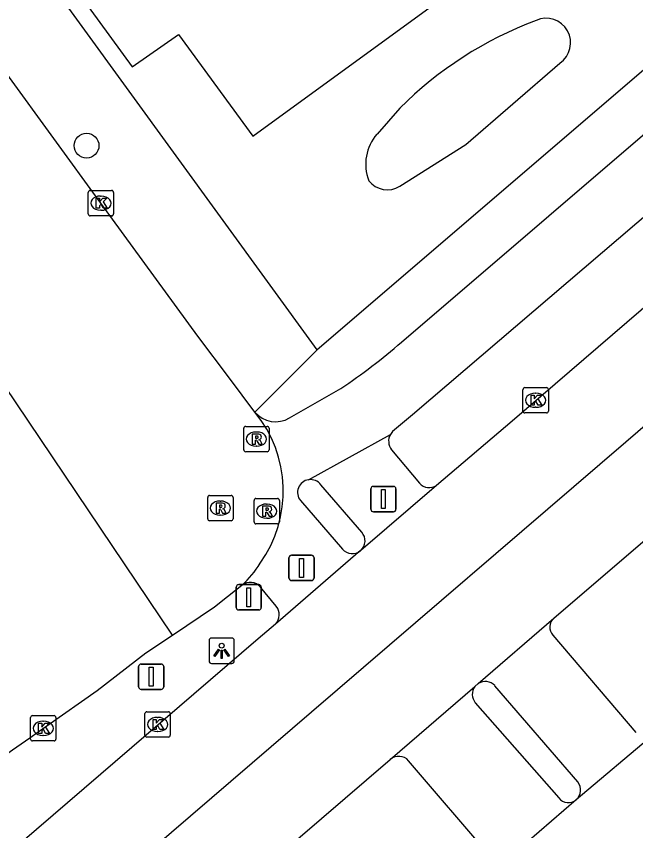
# Model space of a CAD drawing. Extents: x 159040 to 160094, y 381214 to 382518.
# Drawn here: x 159285.29 to 159309.75, y 381349.1 to 381381.25 of the extents above; entities that cross this region are included whole.
import ezdxf

# ---------------------------------------------------------------- set-up
doc = ezdxf.new("R2010")
doc.units = 0
for name, color, linetype in [('IMGEO_Afsluitpaal', 7, 'Continuous'), ('IMGEO_Boom', 7, 'Continuous'), ('IMGEO_Fietspad_gesloten', 7, 'Continuous'), ('IMGEO_Groenvoorziening', 7, 'Continuous'), ('IMGEO_Kolk', 7, 'Continuous'), ('IMGEO_Lichtpunt', 7, 'Continuous'), ('IMGEO_Pand', 7, 'Continuous'), ('IMGEO_Rijbaan_lokaal_gesloten', 7, 'Continuous'), ('IMGEO_Rijbaan_regionaal_gesloten', 7, 'Continuous'), ('IMGEO_Rioolput', 7, 'Continuous'), ('IMGEO_Verkeersbordpaal', 7, 'Continuous'), ('IMGEO_Voetpad_gesloten', 7, 'Continuous'), ('IMGEO_Voetpad_open', 7, 'Continuous')]:
    doc.layers.add(name, color=color, linetype=linetype)

msp = doc.modelspace()

# ---------------------------------------------------------------- linework, layer by layer
at = {"layer": 'IMGEO_Afsluitpaal'}
for p, q in [((159299.391, 381362.689), (159300.181, 381362.689)), ((159300.181, 381362.689), (159299.391, 381362.689)), ((159299.291, 381361.789), (159299.291, 381362.589)), ((159299.291, 381362.589), (159299.291, 381361.789)), ((159300.281, 381362.589), (159300.281, 381361.789)), ((159300.281, 381361.789), (159300.281, 381362.589)), ((159300.181, 381361.689), (159299.391, 381361.689)), ((159299.391, 381361.689), (159300.181, 381361.689)), ((159296.056, 381359.073), (159296.056, 381359.873)), ((159296.056, 381359.873), (159296.056, 381359.073)), ((159296.156, 381359.973), (159296.946, 381359.973)), ((159296.946, 381359.973), (159296.156, 381359.973)), ((159297.046, 381359.873), (159297.046, 381359.073)), ((159297.046, 381359.073), (159297.046, 381359.873)), ((159296.946, 381358.973), (159296.156, 381358.973)), ((159296.156, 381358.973), (159296.946, 381358.973))]:
    msp.add_line(p, q, dxfattribs=at)
for points in [[(159299.711, 381362.564), (159299.861, 381362.564), (159299.861, 381361.814), (159299.711, 381361.814), (159299.711, 381362.564)], [(159296.476, 381359.848), (159296.626, 381359.848), (159296.626, 381359.098), (159296.476, 381359.098), (159296.476, 381359.848)]]:
    msp.add_lwpolyline(points, dxfattribs=at)
for centre, start, end in [((159299.391, 381362.589), 90, 180), ((159299.391, 381362.589), 90, 180), ((159300.181, 381362.589), 0, 90), ((159300.181, 381362.589), 360, 90), ((159299.391, 381361.789), 180, 270), ((159299.391, 381361.789), 180, 270), ((159300.181, 381361.789), 270, 0), ((159300.181, 381361.789), 270, 0), ((159296.156, 381359.873), 90, 180), ((159296.156, 381359.873), 90, 180), ((159296.946, 381359.873), 0, 90), ((159296.946, 381359.873), 360, 90), ((159296.156, 381359.073), 180, 270), ((159296.156, 381359.073), 180, 270), ((159296.946, 381359.073), 270, 0), ((159296.946, 381359.073), 270, 0)]:
    msp.add_arc(centre, 0.1, start, end, dxfattribs=at)
at = {"layer": 'IMGEO_Boom'}
msp.add_circle((159288.06, 381376.145), 0.489, dxfattribs=at)
at = {"layer": 'IMGEO_Fietspad_gesloten'}
for points in [[(159300.496, 381368.385), (159352.874, 381413.294), (159353.612, 381413.948), (159354.006, 381415.613), (159389.964, 381446.415)], [(159388.224, 381440.332), (159371.651, 381426.113), (159345.134, 381403.373), (159318.648, 381380.652), (159300.932, 381365.516), (159300.143, 381364.853), (159300.061, 381364.742)], [(159296.076, 381365.395), (159298.104, 381366.554)], [(159296.829, 381362.954), (159300.061, 381364.742)], [(159296.507, 381362.127), (159298.165, 381360.211)], [(159295.556, 381357.957), (159294.935, 381358.705)], [(159303.414, 381354.147), (159306.711, 381350.39)], [(159304.032, 381348.062), (159300.78, 381351.86)]]:
    msp.add_lwpolyline(points, dxfattribs=at)
for centre, radius, start, end in [((159284.312, 381387.05), 24.704, 303.9375, 310.9283), ((159295.526, 381366.302), 1.06, 219.7401, 301.2127), ((159296.903, 381362.449), 0.51, 98.3367, 219.1155), ((159298.552, 381360.541), 0.508, 220.4693, 310.4274), ((159294.518, 381358.362), 0.54, 39.4326, 127.0583), ((159295.137, 381357.625), 0.534, 316.2529, 38.3566), ((159303.804, 381354.477), 0.511, 143.1187, 220.2983), ((159300.39, 381351.504), 0.528, 42.3537, 129.2842), ((159307.096, 381350.699), 0.494, 218.7863, 307.765)]:
    msp.add_arc(centre, radius, start, end, dxfattribs=at)
at = {"layer": 'IMGEO_Groenvoorziening'}
for points in [[(159300.437, 381374.541), (159303.041, 381376.194), (159306.758, 381379.406)], [(159300.43, 381377.625), (159299.532, 381376.599)]]:
    msp.add_lwpolyline(points, dxfattribs=at)
for centre, radius, start, end in [((159311.23, 381366.761), 15.319, 110.7083, 134.8299), ((159306.208, 381380.205), 0.97, 304.5417, 114.0575), ((159300.895, 381375.408), 1.81, 138.8603, 200.9638), ((159299.945, 381375.345), 0.943, 218.2802, 301.4705)]:
    msp.add_arc(centre, radius, start, end, dxfattribs=at)
at = {"layer": 'IMGEO_Kolk'}
for p, q in [((159288.125, 381373.447), (159288.125, 381374.299)), ((159288.2, 381374.373), (159289.052, 381374.373)), ((159289.126, 381374.299), (159289.126, 381373.447)), ((159288.613, 381374.153), (159288.638, 381374.153)), ((159288.636, 381373.593), (159288.611, 381373.593)), ((159289.052, 381373.373), (159288.2, 381373.373)), ((159305.298, 381365.666), (159305.298, 381366.518)), ((159305.373, 381366.592), (159306.225, 381366.592)), ((159306.299, 381366.518), (159306.299, 381365.666)), ((159305.786, 381366.372), (159305.811, 381366.372)), ((159305.809, 381365.812), (159305.784, 381365.812)), ((159306.225, 381365.592), (159305.373, 381365.592)), ((159285.923, 381353.639), (159286.775, 381353.639)), ((159290.367, 381352.865), (159290.367, 381353.717)), ((159290.442, 381353.791), (159291.294, 381353.791)), ((159291.368, 381353.717), (159291.368, 381352.865)), ((159285.848, 381352.713), (159285.848, 381353.565)), ((159286.336, 381353.419), (159286.361, 381353.419)), ((159286.849, 381353.565), (159286.849, 381352.713)), ((159290.855, 381353.571), (159290.88, 381353.571)), ((159290.878, 381353.011), (159290.853, 381353.011)), ((159286.775, 381352.639), (159285.923, 381352.639)), ((159286.359, 381352.859), (159286.334, 381352.859)), ((159291.294, 381352.791), (159290.442, 381352.791))]:
    msp.add_line(p, q, dxfattribs=at)
for points in [[(159288.125, 381373.447), (159288.125, 381374.299)], [(159288.2, 381374.373), (159289.052, 381374.373)], [(159289.126, 381374.299), (159289.126, 381373.447)], [(159288.446, 381374.073), (159288.569, 381374.073), (159288.569, 381373.922), (159288.699, 381374.073), (159288.863, 381374.073), (159288.717, 381373.922), (159288.87, 381373.673), (159288.718, 381373.673), (159288.633, 381373.837), (159288.569, 381373.77), (159288.569, 381373.673), (159288.446, 381373.673), (159288.446, 381374.073)], [(159289.052, 381373.373), (159288.2, 381373.373)], [(159305.298, 381365.666), (159305.298, 381366.518)], [(159305.373, 381366.592), (159306.225, 381366.592)], [(159306.299, 381366.518), (159306.299, 381365.666)], [(159305.619, 381366.292), (159305.742, 381366.292), (159305.742, 381366.141), (159305.872, 381366.292), (159306.036, 381366.292), (159305.89, 381366.141), (159306.043, 381365.892), (159305.891, 381365.892), (159305.806, 381366.056), (159305.742, 381365.989), (159305.742, 381365.892), (159305.619, 381365.892), (159305.619, 381366.292)], [(159306.225, 381365.592), (159305.373, 381365.592)], [(159285.923, 381353.639), (159286.775, 381353.639)], [(159290.367, 381352.865), (159290.367, 381353.717)], [(159290.442, 381353.791), (159291.294, 381353.791)], [(159291.368, 381353.717), (159291.368, 381352.865)], [(159285.848, 381352.713), (159285.848, 381353.565)], [(159286.169, 381353.339), (159286.292, 381353.339), (159286.292, 381353.188), (159286.422, 381353.339), (159286.586, 381353.339), (159286.44, 381353.188), (159286.593, 381352.939), (159286.441, 381352.939), (159286.356, 381353.103), (159286.292, 381353.036), (159286.292, 381352.939), (159286.169, 381352.939), (159286.169, 381353.339)], [(159286.849, 381353.565), (159286.849, 381352.713)], [(159290.688, 381353.491), (159290.811, 381353.491), (159290.811, 381353.34), (159290.941, 381353.491), (159291.105, 381353.491), (159290.959, 381353.34), (159291.112, 381353.091), (159290.96, 381353.091), (159290.875, 381353.255), (159290.811, 381353.188), (159290.811, 381353.091), (159290.688, 381353.091), (159290.688, 381353.491)], [(159286.775, 381352.639), (159285.923, 381352.639)], [(159291.294, 381352.791), (159290.442, 381352.791)]]:
    msp.add_lwpolyline(points, dxfattribs=at)
for centre, start, end in [((159288.202, 381374.297), 91.552, 178.448), ((159288.202, 381374.297), 91.552, 178.448), ((159289.05, 381374.297), 1.552, 88.448), ((159289.05, 381374.297), 1.552, 88.448), ((159288.202, 381373.449), 181.552, 268.448), ((159288.202, 381373.449), 181.552, 268.448), ((159289.05, 381373.449), 271.552, 358.448), ((159289.05, 381373.449), 271.552, 358.448), ((159305.375, 381366.516), 91.552, 178.448), ((159305.375, 381366.516), 91.552, 178.448), ((159306.223, 381366.516), 1.552, 88.448), ((159306.223, 381366.516), 1.552, 88.448), ((159305.375, 381365.668), 181.552, 268.448), ((159305.375, 381365.668), 181.552, 268.448), ((159306.223, 381365.668), 271.552, 358.448), ((159306.223, 381365.668), 271.552, 358.448), ((159285.925, 381353.563), 91.552, 178.448), ((159285.925, 381353.563), 91.552, 178.448), ((159286.773, 381353.563), 1.552, 88.448), ((159286.773, 381353.563), 1.552, 88.448), ((159290.444, 381353.715), 91.552, 178.448), ((159290.444, 381353.715), 91.552, 178.448), ((159291.292, 381353.715), 1.552, 88.448), ((159291.292, 381353.715), 1.552, 88.448), ((159285.925, 381352.715), 181.552, 268.448), ((159285.925, 381352.715), 181.552, 268.448), ((159286.773, 381352.715), 271.552, 358.448), ((159286.773, 381352.715), 271.552, 358.448), ((159290.444, 381352.867), 181.552, 268.448), ((159290.444, 381352.867), 181.552, 268.448), ((159291.292, 381352.867), 271.552, 358.448), ((159291.292, 381352.867), 271.552, 358.448)]:
    msp.add_arc(centre, 0.0765, start, end, dxfattribs=at)
for centre, major_axis, ratio, start_param, end_param in [((159288.612, 381373.873), (-0.387, 0.002), 0.722429, 4.712389, 7.853982), ((159288.637, 381373.873), (-0.39, 0.002), 0.717154, 1.570796, 4.712389), ((159305.785, 381366.092), (-0.387, 0.002), 0.722429, 4.712389, 7.853982), ((159305.81, 381366.092), (-0.39, 0.002), 0.717154, 1.570796, 4.712389), ((159286.335, 381353.139), (-0.387, 0.002), 0.722429, 4.712389, 7.853982), ((159286.36, 381353.139), (-0.39, 0.002), 0.717154, 1.570796, 4.712389), ((159290.854, 381353.291), (-0.387, 0.002), 0.722429, 4.712389, 7.853982), ((159290.879, 381353.291), (-0.39, 0.002), 0.717154, 1.570796, 4.712389)]:
    msp.add_ellipse(centre, major_axis=major_axis, ratio=ratio, start_param=start_param, end_param=end_param, dxfattribs=at)
at = {"layer": 'IMGEO_Lichtpunt'}
for p, q in [((159292.898, 381356.604), (159292.898, 381355.797)), ((159292.898, 381356.604), (159292.898, 381355.797)), ((159293.8, 381356.699), (159292.992, 381356.699)), ((159293.8, 381356.699), (159292.992, 381356.699)), ((159293.894, 381355.797), (159293.894, 381356.604)), ((159293.894, 381355.797), (159293.894, 381356.604)), ((159292.992, 381355.703), (159293.8, 381355.703)), ((159292.992, 381355.703), (159293.8, 381355.703))]:
    msp.add_line(p, q, dxfattribs=at)
for points in [[(159293.272, 381356.268), (159293.311, 381356.24), (159293.123, 381355.978), (159293.085, 381356.005), (159293.272, 381356.268)], [(159293.374, 381356.22), (159293.421, 381356.22), (159293.421, 381355.898), (159293.374, 381355.898), (159293.374, 381356.22)], [(159293.484, 381356.24), (159293.522, 381356.267), (159293.709, 381356.005), (159293.67, 381355.977), (159293.484, 381356.24)]]:
    msp.add_lwpolyline(points, dxfattribs=at)
msp.add_circle((159293.397, 381356.402), 0.0994, dxfattribs=at)
for centre, start, end in [((159292.992, 381356.604), 90, 180), ((159292.992, 381356.604), 90, 180), ((159293.8, 381356.604), 0, 90), ((159293.8, 381356.604), 0, 90), ((159292.992, 381355.797), 180, 270), ((159292.992, 381355.797), 180, 270), ((159293.8, 381355.797), 270, 0), ((159293.8, 381355.797), 270, 360)]:
    msp.add_arc(centre, 0.0946, start, end, dxfattribs=at)
at = {"layer": 'IMGEO_Pand'}
msp.add_lwpolyline([(159323.45, 381397.5), (159326.496, 381399.717), (159319.619, 381409.269), (159318.449, 381408.412), (159290.547, 381387.99), (159289.626, 381389.249), (159286.22, 381393.893), (159281.63, 381390.527), (159281.722, 381390.399), (159289.861, 381379.251), (159291.687, 381380.535), (159294.623, 381376.516), (159310.956, 381388.405)], dxfattribs=at)
at = {"layer": 'IMGEO_Rijbaan_lokaal_gesloten'}
for points in [[(159294.711, 381365.624), (159293.71, 381366.959), (159292.46, 381368.626), (159288.626, 381373.873), (159279.327, 381386.65), (159278.393, 381387.933), (159276.984, 381389.893), (159273.822, 381394.288), (159272.056, 381396.709), (159266.652, 381404.115), (159260.931, 381411.92), (159258.606, 381415.092), (159258.439, 381415.32), (159246.108, 381432.406), (159245.1, 381433.81)], [(159291.452, 381356.822), (159283.858, 381368.081)], [(159291.452, 381356.822), (159293.118, 381357.931), (159293.293, 381358.079), (159293.373, 381358.142), (159294.192, 381358.793)], [(159286.486, 381353.24), (159288.476, 381354.638), (159290.404, 381356.125), (159291.452, 381356.822)]]:
    msp.add_lwpolyline(points, dxfattribs=at)
for centre, radius, start, end in [((159290.924, 381362.505), 4.906, 324.473, 39.4795), ((159291.931, 381361.432), 3.475, 310.5813, 329.2209), ((159234.725, 381425.064), 88.531, 301.51446, 305.77883)]:
    msp.add_arc(centre, radius, start, end, dxfattribs=at)
at = {"layer": 'IMGEO_Rijbaan_regionaal_gesloten'}
for points in [[(159524.392, 381565.298), (159524.318, 381565.22), (159513.487, 381553.459), (159509.914, 381549.667), (159499.797, 381539.047), (159492.644, 381531.758), (159482.267, 381521.51), (159465.201, 381505.256), (159442.492, 381484.426), (159434.773, 381477.467), (159414.042, 381459.154), (159404.558, 381450.901), (159395.563, 381443.073), (159354.89, 381408.246), (159339.224, 381394.831), (159304.87, 381365.271), (159301.884, 381362.731)], [(159223.955, 381291.092), (159228.218, 381294.768), (159249.8, 381313.294), (159261.119, 381323.01), (159270.676, 381331.27), (159281.84, 381340.822), (159296.948, 381353.793), (159309.361, 381364.454), (159324.607, 381377.572), (159336.854, 381388.065), (159355.279, 381403.848), (159370.545, 381416.887), (159383.498, 381428.039), (159401.924, 381443.755), (159413.428, 381453.788), (159429.207, 381467.675), (159453.123, 381489.287), (159476.095, 381510.615), (159487.725, 381521.828), (159499.136, 381533.249), (159515.536, 381550.447), (159526.975, 381562.783)], [(159306.514, 381357.491), (159404.195, 381441.263), (159409.309, 381445.71), (159416.317, 381451.803), (159432.909, 381466.414), (159448.426, 381480.359), (159461.511, 381492.336), (159474.06, 381504.012), (159488.86, 381518.149), (159495.714, 381524.98), (159529.443, 381560.38)], [(159301.884, 381362.731), (159298.887, 381360.159)], [(159298.881, 381360.154), (159295.523, 381357.256)], [(159298.887, 381360.159), (159298.881, 381360.154)], [(159303.532, 381354.91), (159306.514, 381357.491)], [(159295.523, 381357.256), (159294.843, 381356.671), (159243.517, 381312.555), (159228.905, 381300.002), (159223.783, 381295.569), (159222.408, 381294.411)], [(159303.395, 381354.784), (159303.532, 381354.91)], [(159300.055, 381351.913), (159303.395, 381354.784)], [(159310.488, 381352.927), (159307.398, 381350.309)], [(159225.475, 381287.828), (159227.152, 381289.263), (159239.336, 381299.76), (159300.055, 381351.913)], [(159307.398, 381350.309), (159303.986, 381347.368)]]:
    msp.add_lwpolyline(points, dxfattribs=at)
at = {"layer": 'IMGEO_Rioolput'}
for p, q in [((159294.27, 381364.132), (159294.27, 381364.984)), ((159294.345, 381365.058), (159295.197, 381365.058)), ((159295.271, 381364.984), (159295.271, 381364.132)), ((159294.758, 381364.838), (159294.783, 381364.838)), ((159294.781, 381364.278), (159294.756, 381364.278)), ((159295.197, 381364.058), (159294.345, 381364.058)), ((159292.92, 381362.332), (159293.772, 381362.332)), ((159292.845, 381361.406), (159292.845, 381362.258)), ((159293.333, 381362.112), (159293.358, 381362.112)), ((159293.846, 381362.258), (159293.846, 381361.406)), ((159294.678, 381361.286), (159294.678, 381362.138)), ((159294.753, 381362.212), (159295.605, 381362.212)), ((159295.166, 381361.992), (159295.191, 381361.992)), ((159295.679, 381362.138), (159295.679, 381361.286)), ((159293.772, 381361.332), (159292.92, 381361.332)), ((159293.356, 381361.552), (159293.331, 381361.552)), ((159295.189, 381361.432), (159295.164, 381361.432)), ((159295.605, 381361.212), (159294.753, 381361.212))]:
    msp.add_line(p, q, dxfattribs=at)
for points in [[(159294.27, 381364.132), (159294.27, 381364.984)], [(159294.345, 381365.058), (159295.197, 381365.058)], [(159295.271, 381364.984), (159295.271, 381364.132)], [(159294.859, 381364.756), (159294.607, 381364.758), (159294.607, 381364.358)], [(159294.785, 381364.677), (159294.731, 381364.677), (159294.731, 381364.596)], [(159294.731, 381364.596), (159294.783, 381364.596)], [(159294.607, 381364.358), (159294.731, 381364.358), (159294.731, 381364.52), (159294.742, 381364.52)], [(159294.789, 381364.491), (159294.86, 381364.358), (159295, 381364.358), (159294.935, 381364.484)], [(159295.197, 381364.058), (159294.345, 381364.058)], [(159292.92, 381362.332), (159293.772, 381362.332)], [(159292.845, 381361.406), (159292.845, 381362.258)], [(159293.434, 381362.03), (159293.182, 381362.032), (159293.182, 381361.632)], [(159293.846, 381362.258), (159293.846, 381361.406)], [(159294.678, 381361.286), (159294.678, 381362.138)], [(159294.753, 381362.212), (159295.605, 381362.212)], [(159295.679, 381362.138), (159295.679, 381361.286)], [(159293.182, 381361.632), (159293.306, 381361.632), (159293.306, 381361.794), (159293.317, 381361.794)], [(159293.36, 381361.951), (159293.306, 381361.951), (159293.306, 381361.87)], [(159293.306, 381361.87), (159293.358, 381361.87)], [(159293.364, 381361.765), (159293.435, 381361.632), (159293.575, 381361.632), (159293.51, 381361.758)], [(159295.267, 381361.91), (159295.015, 381361.912), (159295.015, 381361.512)], [(159295.015, 381361.512), (159295.139, 381361.512), (159295.139, 381361.674), (159295.15, 381361.674)], [(159295.193, 381361.831), (159295.139, 381361.831), (159295.139, 381361.75)], [(159295.139, 381361.75), (159295.191, 381361.75)], [(159295.197, 381361.645), (159295.268, 381361.512), (159295.408, 381361.512), (159295.343, 381361.638)], [(159293.772, 381361.332), (159292.92, 381361.332)], [(159295.605, 381361.212), (159294.753, 381361.212)]]:
    msp.add_lwpolyline(points, dxfattribs=at)
for centre, radius, start, end in [((159294.347, 381364.982), 0.0765, 91.552, 178.448), ((159294.347, 381364.982), 0.0765, 91.552, 178.448), ((159295.195, 381364.982), 0.0765, 1.552, 88.448), ((159295.195, 381364.982), 0.0765, 1.552, 88.448), ((159294.767, 381364.785), 0.19, 274.7715, 282.9687), ((159294.791, 381364.581), 0.0964, 77.0061, 93.1865), ((159294.805, 381364.638), 0.0378, 276.6634, 79.6772), ((159294.858, 381364.646), 0.109, 350.3612, 89.416), ((159294.856, 381364.646), 0.112, 277.5842, 350.9817), ((159294.84, 381364.431), 0.108, 29.5134, 73.7905), ((159294.741, 381364.467), 0.0533, 26.0293, 88.6989), ((159294.347, 381364.134), 0.0765, 181.552, 268.448), ((159294.347, 381364.134), 0.0765, 181.552, 268.448), ((159295.195, 381364.134), 0.0765, 271.552, 358.448), ((159295.195, 381364.134), 0.0765, 271.552, 358.448), ((159292.922, 381362.256), 0.0765, 91.552, 178.448), ((159292.922, 381362.256), 0.0765, 91.552, 178.448), ((159293.77, 381362.256), 0.0765, 1.552, 88.448), ((159293.77, 381362.256), 0.0765, 1.552, 88.448), ((159293.433, 381361.92), 0.109, 350.3612, 89.416), ((159294.755, 381362.136), 0.0765, 91.552, 178.448), ((159294.755, 381362.136), 0.0765, 91.552, 178.448), ((159295.603, 381362.136), 0.0765, 1.552, 88.448), ((159295.603, 381362.136), 0.0765, 1.552, 88.448), ((159293.316, 381361.741), 0.0533, 26.0293, 88.6989), ((159293.342, 381362.059), 0.19, 274.7715, 282.9687), ((159293.366, 381361.855), 0.0964, 77.0061, 93.1865), ((159293.38, 381361.912), 0.0378, 276.6634, 79.6772), ((159293.431, 381361.92), 0.112, 277.5842, 350.9817), ((159293.415, 381361.705), 0.108, 29.5134, 73.7905), ((159295.149, 381361.621), 0.0533, 26.0293, 88.6989), ((159295.175, 381361.939), 0.19, 274.7715, 282.9687), ((159295.199, 381361.735), 0.0964, 77.0061, 93.1865), ((159295.213, 381361.792), 0.0378, 276.6634, 79.6772), ((159295.266, 381361.8), 0.109, 350.3612, 89.416), ((159295.264, 381361.8), 0.112, 277.5842, 350.9817), ((159295.248, 381361.585), 0.108, 29.5134, 73.7905), ((159292.922, 381361.408), 0.0765, 181.552, 268.448), ((159292.922, 381361.408), 0.0765, 181.552, 268.448), ((159293.77, 381361.408), 0.0765, 271.552, 358.448), ((159293.77, 381361.408), 0.0765, 271.552, 358.448), ((159294.755, 381361.288), 0.0765, 181.552, 268.448), ((159294.755, 381361.288), 0.0765, 181.552, 268.448), ((159295.603, 381361.288), 0.0765, 271.552, 358.448), ((159295.603, 381361.288), 0.0765, 271.552, 358.448)]:
    msp.add_arc(centre, radius, start, end, dxfattribs=at)
for centre, major_axis, ratio, start_param, end_param in [((159294.757, 381364.558), (-0.387, 0.002), 0.722429, 4.712389, 7.853982), ((159294.782, 381364.558), (-0.39, 0.002), 0.717154, 1.570796, 4.712389), ((159293.332, 381361.832), (-0.387, 0.002), 0.722429, 4.712389, 7.853982), ((159293.357, 381361.832), (-0.39, 0.002), 0.717154, 1.570796, 4.712389), ((159295.165, 381361.712), (-0.387, 0.002), 0.722429, 4.712389, 7.853982), ((159295.19, 381361.712), (-0.39, 0.002), 0.717154, 1.570796, 4.712389)]:
    msp.add_ellipse(centre, major_axis=major_axis, ratio=ratio, start_param=start_param, end_param=end_param, dxfattribs=at)
at = {"layer": 'IMGEO_Verkeersbordpaal'}
for p, q in [((159294.07, 381358.813), (159294.86, 381358.813)), ((159294.86, 381358.813), (159294.07, 381358.813)), ((159293.97, 381357.913), (159293.97, 381358.713)), ((159293.97, 381358.713), (159293.97, 381357.913)), ((159294.96, 381358.713), (159294.96, 381357.913)), ((159294.96, 381357.913), (159294.96, 381358.713)), ((159294.86, 381357.813), (159294.07, 381357.813)), ((159294.07, 381357.813), (159294.86, 381357.813)), ((159290.117, 381354.777), (159290.117, 381355.577)), ((159290.117, 381355.577), (159290.117, 381354.777)), ((159290.217, 381355.677), (159291.007, 381355.677)), ((159291.007, 381355.677), (159290.217, 381355.677)), ((159291.107, 381355.577), (159291.107, 381354.777)), ((159291.107, 381354.777), (159291.107, 381355.577)), ((159291.007, 381354.677), (159290.217, 381354.677)), ((159290.217, 381354.677), (159291.007, 381354.677))]:
    msp.add_line(p, q, dxfattribs=at)
for points in [[(159294.39, 381358.688), (159294.54, 381358.688), (159294.54, 381357.938), (159294.39, 381357.938), (159294.39, 381358.688)], [(159290.537, 381355.552), (159290.687, 381355.552), (159290.687, 381354.802), (159290.537, 381354.802), (159290.537, 381355.552)]]:
    msp.add_lwpolyline(points, dxfattribs=at)
for centre, start, end in [((159294.07, 381358.713), 90, 180), ((159294.07, 381358.713), 90, 180), ((159294.86, 381358.713), 0, 90), ((159294.86, 381358.713), 360, 90), ((159294.07, 381357.913), 180, 270), ((159294.07, 381357.913), 180, 270), ((159294.86, 381357.913), 270, 0), ((159294.86, 381357.913), 270, 0), ((159290.217, 381355.577), 90, 180), ((159290.217, 381355.577), 90, 180), ((159291.007, 381355.577), 0, 90), ((159291.007, 381355.577), 360, 90), ((159290.217, 381354.777), 180, 270), ((159290.217, 381354.777), 180, 270), ((159291.007, 381354.777), 270, 0), ((159291.007, 381354.777), 270, 0)]:
    msp.add_arc(centre, 0.1, start, end, dxfattribs=at)
at = {"layer": 'IMGEO_Voetpad_gesloten'}
for points in [[(159300.111, 381364.136), (159301.213, 381362.816)], [(159298.933, 381360.878), (159297.313, 381362.754)], [(159306.473, 381356.815), (159309.75, 381352.969)], [(159307.464, 381351.023), (159304.183, 381354.822)]]:
    msp.add_lwpolyline(points, dxfattribs=at)
for centre, radius, start, end in [((159300.534, 381364.476), 0.543, 150.6481, 218.7852), ((159296.905, 381362.451), 0.508, 36.5492, 98.5477), ((159301.597, 381363.153), 0.511, 221.3167, 304.2442), ((159298.551, 381360.541), 0.509, 311.3154, 41.3633), ((159306.84, 381357.132), 0.485, 132.2617, 220.7967), ((159303.805, 381354.476), 0.513, 42.4671, 122.1362), ((159307.046, 381350.702), 0.527, 311.8913, 37.5462)]:
    msp.add_arc(centre, radius, start, end, dxfattribs=at)
at = {"layer": 'IMGEO_Voetpad_open'}
for points in [[(159352.036, 381415.106), (159297.175, 381368.084)], [(159297.175, 381368.084), (159280.338, 381391.218)], [(159297.175, 381368.084), (159294.711, 381365.624)]]:
    msp.add_lwpolyline(points, dxfattribs=at)

doc.saveas('drawing.dxf')
